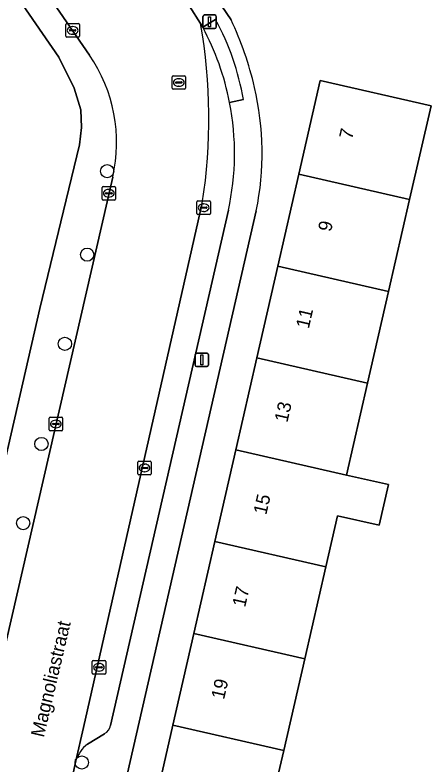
# Model space of a CAD drawing. Extents: x 161838 to 162344, y 381620 to 382160.
# Drawn here: x 162010.7 to 162041.6, y 381833 to 381888.5 of the extents above; entities that cross this region are included whole.
import ezdxf

# ---------------------------------------------------------------- set-up
doc = ezdxf.new("R2010")
doc.units = 0
for name, color, linetype in [('IMGEO_Boom', 7, 'Continuous'), ('IMGEO_Erf', 7, 'Continuous'), ('IMGEO_Kolk', 7, 'Continuous'), ('IMGEO_Lichtmast', 7, 'Continuous'), ('IMGEO_Openbare_ruimte_label', 7, 'Continuous'), ('IMGEO_Pand', 7, 'Continuous'), ('IMGEO_Pand_nummerreeks', 7, 'Continuous'), ('IMGEO_Parkeervlak_open', 7, 'Continuous'), ('IMGEO_Rijbaan_lokaal_open', 7, 'Continuous'), ('IMGEO_Rioolput', 7, 'Continuous'), ('IMGEO_Voetpad_open', 7, 'Continuous')]:
    doc.layers.add(name, color=color, linetype=linetype)

msp = doc.modelspace()

# ---------------------------------------------------------------- linework, layer by layer
at = {"layer": 'IMGEO_Boom'}
for centre in [(162017.568, 381876.981), (162016.085, 381870.797), (162014.435, 381864.191), (162012.694, 381856.78), (162011.346, 381850.92), (162015.68, 381833.194)]:
    msp.add_circle(centre, 0.489, dxfattribs=at)
at = {"layer": 'IMGEO_Erf'}
for points in [[(162044.506, 381902.893), (162038.103, 381912.325), (162031.902, 381908.035), (162035.987, 381902.228), (162035.997, 381902.214), (162040.096, 381896.387), (162035.051, 381892.839), (162030.962, 381889.96), (162026.851, 381895.799), (162022.827, 381901.517), (162027.887, 381905.012), (162025.75, 381908.052), (162017.248, 381902.136), (162026.737, 381888.194)], [(162012.585, 381866.816), (162015.506, 381878.919), (162015.663, 381880.219), (162015.619, 381881.528), (162015.122, 381883.128), (162013.985, 381885.418), (162004.242, 381899.525), (162004.132, 381899.684), (162000, 381905.666), (161996.322, 381910.989), (161992.438, 381908.312), (161993.899, 381906.192), (161989.645, 381903.259), (161986.432, 381900.785), (161982.8, 381897.739)], [(162020.838, 381828.998), (162022.427, 381835.95), (162023.982, 381842.752), (162025.536, 381849.551), (162027.091, 381856.352), (162028.646, 381863.153), (162030.2, 381869.953), (162031.755, 381876.754), (162033.343, 381883.7), (162041.551, 381881.824), (162039.963, 381874.877), (162038.408, 381868.076), (162036.853, 381861.276), (162035.298, 381854.475), (162038.4, 381853.766), (162037.712, 381850.756), (162034.61, 381851.466), (162033.744, 381847.675), (162032.189, 381840.874), (162030.634, 381834.073), (162030.159, 381831.996)], [(162028.599, 381874.037), (162018.413, 381829.502)], [(161993.909, 381784.124), (162000, 381811.259), (162006.057, 381838.422), (162012.585, 381866.816)]]:
    msp.add_lwpolyline(points, dxfattribs=at)
for centre, radius, start, end in [((162004.523, 381877.705), 24.566, 12.8867, 25.2752), ((162007.973, 381878.321), 21.066, 348.2677, 13.3482)]:
    msp.add_arc(centre, radius, start, end, dxfattribs=at)
at = {"layer": 'IMGEO_Kolk'}
for p, q in [((162014.581, 381887.9), (162015.433, 381887.9)), ((162014.506, 381886.974), (162014.506, 381887.826)), ((162014.765, 381887.394), (162014.765, 381887.406)), ((162015.203, 381887.357), (162014.805, 381887.357)), ((162014.808, 381887.443), (162015.206, 381887.443)), ((162014.994, 381887.68), (162015.019, 381887.68)), ((162015.249, 381887.406), (162015.249, 381887.394)), ((162015.507, 381887.826), (162015.507, 381886.974)), ((162015.433, 381886.9), (162014.581, 381886.9)), ((162015.017, 381887.12), (162014.992, 381887.12)), ((162017.183, 381874.916), (162017.183, 381875.768)), ((162017.258, 381875.842), (162018.11, 381875.842)), ((162017.671, 381875.622), (162017.696, 381875.622)), ((162018.184, 381875.768), (162018.184, 381874.916)), ((162017.442, 381875.336), (162017.442, 381875.348)), ((162017.88, 381875.299), (162017.482, 381875.299)), ((162017.485, 381875.385), (162017.883, 381875.385)), ((162017.926, 381875.348), (162017.926, 381875.336)), ((162018.11, 381874.842), (162017.258, 381874.842)), ((162017.694, 381875.062), (162017.669, 381875.062)), ((162024.204, 381873.848), (162024.204, 381874.7)), ((162024.279, 381874.774), (162025.131, 381874.774)), ((162024.692, 381874.554), (162024.717, 381874.554)), ((162025.205, 381874.7), (162025.205, 381873.848)), ((162024.463, 381874.268), (162024.463, 381874.28)), ((162024.901, 381874.231), (162024.503, 381874.231)), ((162024.506, 381874.317), (162024.904, 381874.317)), ((162024.715, 381873.994), (162024.69, 381873.994)), ((162024.947, 381874.28), (162024.947, 381874.268)), ((162025.131, 381873.774), (162024.279, 381873.774)), ((162013.266, 381857.832), (162013.266, 381858.684)), ((162013.341, 381858.758), (162014.193, 381858.758)), ((162013.754, 381858.538), (162013.779, 381858.538)), ((162014.267, 381858.684), (162014.267, 381857.832)), ((162013.525, 381858.252), (162013.525, 381858.264)), ((162013.963, 381858.215), (162013.565, 381858.215)), ((162013.568, 381858.301), (162013.966, 381858.301)), ((162013.777, 381857.978), (162013.752, 381857.978)), ((162014.009, 381858.264), (162014.009, 381858.252)), ((162014.193, 381857.758), (162013.341, 381857.758)), ((162019.827, 381854.576), (162019.827, 381855.428)), ((162019.902, 381855.502), (162020.754, 381855.502)), ((162020.315, 381855.282), (162020.34, 381855.282)), ((162020.828, 381855.428), (162020.828, 381854.576)), ((162020.086, 381854.996), (162020.086, 381855.008)), ((162020.524, 381854.959), (162020.126, 381854.959)), ((162020.129, 381855.045), (162020.527, 381855.045)), ((162020.338, 381854.722), (162020.313, 381854.722)), ((162020.57, 381855.008), (162020.57, 381854.996)), ((162020.754, 381854.502), (162019.902, 381854.502)), ((162016.451, 381839.817), (162016.451, 381840.669)), ((162016.526, 381840.743), (162017.378, 381840.743)), ((162017.452, 381840.669), (162017.452, 381839.817)), ((162016.71, 381840.237), (162016.71, 381840.249)), ((162017.148, 381840.2), (162016.75, 381840.2)), ((162016.753, 381840.286), (162017.151, 381840.286)), ((162016.939, 381840.523), (162016.964, 381840.523)), ((162017.194, 381840.249), (162017.194, 381840.237)), ((162017.378, 381839.743), (162016.526, 381839.743)), ((162016.962, 381839.963), (162016.937, 381839.963))]:
    msp.add_line(p, q, dxfattribs=at)
for points in [[(162014.581, 381887.9), (162015.433, 381887.9)], [(162014.506, 381886.974), (162014.506, 381887.826)], [(162015.507, 381887.826), (162015.507, 381886.974)], [(162015.433, 381886.9), (162014.581, 381886.9)], [(162017.183, 381874.916), (162017.183, 381875.768)], [(162017.258, 381875.842), (162018.11, 381875.842)], [(162018.184, 381875.768), (162018.184, 381874.916)], [(162018.11, 381874.842), (162017.258, 381874.842)], [(162024.204, 381873.848), (162024.204, 381874.7)], [(162024.279, 381874.774), (162025.131, 381874.774)], [(162025.205, 381874.7), (162025.205, 381873.848)], [(162025.131, 381873.774), (162024.279, 381873.774)], [(162013.266, 381857.832), (162013.266, 381858.684)], [(162013.341, 381858.758), (162014.193, 381858.758)], [(162014.267, 381858.684), (162014.267, 381857.832)], [(162014.193, 381857.758), (162013.341, 381857.758)], [(162019.827, 381854.576), (162019.827, 381855.428)], [(162019.902, 381855.502), (162020.754, 381855.502)], [(162020.828, 381855.428), (162020.828, 381854.576)], [(162020.754, 381854.502), (162019.902, 381854.502)], [(162016.451, 381839.817), (162016.451, 381840.669)], [(162016.526, 381840.743), (162017.378, 381840.743)], [(162017.452, 381840.669), (162017.452, 381839.817)], [(162017.378, 381839.743), (162016.526, 381839.743)]]:
    msp.add_lwpolyline(points, dxfattribs=at)
for centre, radius, start, end in [((162014.583, 381887.824), 0.0765, 91.552, 178.448), ((162014.583, 381887.824), 0.0765, 91.552, 178.448), ((162015.431, 381887.824), 0.0765, 1.552, 88.448), ((162015.431, 381887.824), 0.0765, 1.552, 88.448), ((162014.805, 381887.403), 0.0403, 85.8775, 175.7526), ((162014.802, 381887.393), 0.0366, 178.938, 274.7102), ((162015.206, 381887.4), 0.043, 264.8664, 352.4533), ((162015.21, 381887.405), 0.0386, 1.7309, 96.639), ((162014.583, 381886.976), 0.0765, 181.552, 268.448), ((162014.583, 381886.976), 0.0765, 181.552, 268.448), ((162015.431, 381886.976), 0.0765, 271.552, 358.448), ((162015.431, 381886.976), 0.0765, 271.552, 358.448), ((162017.26, 381875.766), 0.0765, 91.552, 178.448), ((162017.26, 381875.766), 0.0765, 91.552, 178.448), ((162018.108, 381875.766), 0.0765, 1.552, 88.448), ((162018.108, 381875.766), 0.0765, 1.552, 88.448), ((162017.482, 381875.345), 0.0403, 85.8775, 175.7526), ((162017.479, 381875.335), 0.0366, 178.938, 274.7102), ((162017.883, 381875.342), 0.043, 264.8664, 352.4533), ((162017.887, 381875.347), 0.0386, 1.7309, 96.639), ((162017.26, 381874.918), 0.0765, 181.552, 268.448), ((162017.26, 381874.918), 0.0765, 181.552, 268.448), ((162018.108, 381874.918), 0.0765, 271.552, 358.448), ((162018.108, 381874.918), 0.0765, 271.552, 358.448), ((162024.281, 381874.698), 0.0765, 91.552, 178.448), ((162024.281, 381874.698), 0.0765, 91.552, 178.448), ((162025.129, 381874.698), 0.0765, 1.552, 88.448), ((162025.129, 381874.698), 0.0765, 1.552, 88.448), ((162024.503, 381874.277), 0.0403, 85.8775, 175.7526), ((162024.5, 381874.267), 0.0366, 178.938, 274.7102), ((162024.904, 381874.274), 0.043, 264.8664, 352.4533), ((162024.908, 381874.279), 0.0386, 1.7309, 96.639), ((162024.281, 381873.85), 0.0765, 181.552, 268.448), ((162024.281, 381873.85), 0.0765, 181.552, 268.448), ((162025.129, 381873.85), 0.0765, 271.552, 358.448), ((162025.129, 381873.85), 0.0765, 271.552, 358.448), ((162013.343, 381858.682), 0.0765, 91.552, 178.448), ((162013.343, 381858.682), 0.0765, 91.552, 178.448), ((162014.191, 381858.682), 0.0765, 1.552, 88.448), ((162014.191, 381858.682), 0.0765, 1.552, 88.448), ((162013.565, 381858.261), 0.0403, 85.8775, 175.7526), ((162013.562, 381858.251), 0.0366, 178.938, 274.7102), ((162013.966, 381858.258), 0.043, 264.8664, 352.4533), ((162013.97, 381858.263), 0.0386, 1.7309, 96.639), ((162013.343, 381857.834), 0.0765, 181.552, 268.448), ((162013.343, 381857.834), 0.0765, 181.552, 268.448), ((162014.191, 381857.834), 0.0765, 271.552, 358.448), ((162014.191, 381857.834), 0.0765, 271.552, 358.448), ((162019.904, 381855.426), 0.0765, 91.552, 178.448), ((162019.904, 381855.426), 0.0765, 91.552, 178.448), ((162020.752, 381855.426), 0.0765, 1.552, 88.448), ((162020.752, 381855.426), 0.0765, 1.552, 88.448), ((162019.904, 381854.578), 0.0765, 181.552, 268.448), ((162019.904, 381854.578), 0.0765, 181.552, 268.448), ((162020.126, 381855.005), 0.0403, 85.8775, 175.7526), ((162020.123, 381854.995), 0.0366, 178.938, 274.7102), ((162020.527, 381855.002), 0.043, 264.8664, 352.4533), ((162020.531, 381855.007), 0.0386, 1.7309, 96.639), ((162020.752, 381854.578), 0.0765, 271.552, 358.448), ((162020.752, 381854.578), 0.0765, 271.552, 358.448), ((162016.528, 381840.667), 0.0765, 91.552, 178.448), ((162016.528, 381840.667), 0.0765, 91.552, 178.448), ((162017.376, 381840.667), 0.0765, 1.552, 88.448), ((162017.376, 381840.667), 0.0765, 1.552, 88.448), ((162016.75, 381840.246), 0.0403, 85.8775, 175.7526), ((162016.747, 381840.236), 0.0366, 178.938, 274.7102), ((162017.151, 381840.243), 0.043, 264.8664, 352.4533), ((162017.155, 381840.248), 0.0386, 1.7309, 96.639), ((162016.528, 381839.819), 0.0765, 181.552, 268.448), ((162016.528, 381839.819), 0.0765, 181.552, 268.448), ((162017.376, 381839.819), 0.0765, 271.552, 358.448), ((162017.376, 381839.819), 0.0765, 271.552, 358.448)]:
    msp.add_arc(centre, radius, start, end, dxfattribs=at)
for centre, major_axis, ratio, start_param, end_param in [((162014.993, 381887.4), (-0.387, 0.002), 0.722429, 4.712389, 7.853982), ((162015.018, 381887.4), (-0.39, 0.002), 0.717154, 1.570796, 4.712389), ((162017.67, 381875.342), (-0.387, 0.002), 0.722429, 4.712389, 7.853982), ((162017.695, 381875.342), (-0.39, 0.002), 0.717154, 1.570796, 4.712389), ((162024.691, 381874.274), (-0.387, 0.002), 0.722429, 4.712389, 7.853982), ((162024.716, 381874.274), (-0.39, 0.002), 0.717154, 1.570796, 4.712389), ((162013.753, 381858.258), (-0.387, 0.002), 0.722429, 4.712389, 7.853982), ((162013.778, 381858.258), (-0.39, 0.002), 0.717154, 1.570796, 4.712389), ((162020.314, 381855.002), (-0.387, 0.002), 0.722429, 4.712389, 7.853982), ((162020.339, 381855.002), (-0.39, 0.002), 0.717154, 1.570796, 4.712389), ((162016.938, 381840.243), (-0.387, 0.002), 0.722429, 4.712389, 7.853982), ((162016.963, 381840.243), (-0.39, 0.002), 0.717154, 1.570796, 4.712389)]:
    msp.add_ellipse(centre, major_axis=major_axis, ratio=ratio, start_param=start_param, end_param=end_param, dxfattribs=at)
at = {"layer": 'IMGEO_Lichtmast'}
for p, q in [((162024.656, 381887.642), (162024.656, 381888.442)), ((162024.656, 381888.442), (162024.656, 381887.642)), ((162024.756, 381888.542), (162025.546, 381888.542)), ((162025.546, 381888.542), (162024.756, 381888.542)), ((162025.646, 381888.442), (162025.646, 381887.642)), ((162025.646, 381887.642), (162025.646, 381888.442)), ((162025.546, 381887.542), (162024.756, 381887.542)), ((162024.756, 381887.542), (162025.546, 381887.542)), ((162024.068, 381862.612), (162024.068, 381863.412)), ((162024.068, 381863.412), (162024.068, 381862.612)), ((162024.168, 381863.512), (162024.958, 381863.512)), ((162024.958, 381863.512), (162024.168, 381863.512)), ((162025.058, 381863.412), (162025.058, 381862.612)), ((162025.058, 381862.612), (162025.058, 381863.412)), ((162024.958, 381862.512), (162024.168, 381862.512)), ((162024.168, 381862.512), (162024.958, 381862.512))]:
    msp.add_line(p, q, dxfattribs=at)
for points in [[(162025.076, 381888.417), (162025.226, 381888.417), (162025.226, 381887.667), (162025.076, 381887.667), (162025.076, 381888.417)], [(162024.488, 381863.387), (162024.638, 381863.387), (162024.638, 381862.637), (162024.488, 381862.637), (162024.488, 381863.387)]]:
    msp.add_lwpolyline(points, dxfattribs=at)
for centre, start, end in [((162024.756, 381888.442), 90, 180), ((162024.756, 381888.442), 90, 180), ((162025.546, 381888.442), 0, 90), ((162025.546, 381888.442), 360, 90), ((162024.756, 381887.642), 180, 270), ((162024.756, 381887.642), 180, 270), ((162025.546, 381887.642), 270, 0), ((162025.546, 381887.642), 270, 0), ((162024.168, 381863.412), 90, 180), ((162024.168, 381863.412), 90, 180), ((162024.958, 381863.412), 0, 90), ((162024.958, 381863.412), 360, 90), ((162024.168, 381862.612), 180, 270), ((162024.168, 381862.612), 180, 270), ((162024.958, 381862.612), 270, 0), ((162024.958, 381862.612), 270, 0)]:
    msp.add_arc(centre, 0.1, start, end, dxfattribs=at)
at = {"layer": 'IMGEO_Pand'}
for points in [[(162041.551, 381881.824), (162033.343, 381883.7), (162031.755, 381876.754), (162039.963, 381874.877)], [(162039.963, 381874.877), (162031.755, 381876.754), (162030.2, 381869.953), (162038.408, 381868.076)], [(162036.853, 381861.276), (162038.408, 381868.076), (162030.2, 381869.953), (162028.646, 381863.153)], [(162036.853, 381861.276), (162028.646, 381863.153), (162027.091, 381856.352), (162035.298, 381854.475)], [(162035.298, 381854.475), (162027.091, 381856.352), (162025.536, 381849.551), (162033.744, 381847.675), (162034.61, 381851.466), (162037.712, 381850.756), (162038.4, 381853.766)], [(162023.982, 381842.752), (162032.189, 381840.874), (162033.744, 381847.675), (162025.536, 381849.551)], [(162023.982, 381842.752), (162022.427, 381835.95), (162030.634, 381834.073), (162032.189, 381840.874)], [(162030.634, 381834.073), (162022.427, 381835.95), (162020.838, 381828.998), (162029.044, 381827.121), (162030.159, 381831.996)]]:
    msp.add_lwpolyline(points, close=True, dxfattribs=at)
at = {"layer": 'IMGEO_Parkeervlak_open'}
for points in [[(162024.636, 381887.632), (162024.48, 381887.904)], [(162024.61, 381874.62), (162015.803, 381835.784), (162015.231, 381833.328)], [(162017.81, 381835.936), (162026.538, 381874.098)], [(162016.095, 381834.555), (162017.368, 381835.328)]]:
    msp.add_lwpolyline(points, dxfattribs=at)
for centre, radius, start, end in [((161984.344, 381880.869), 40.748, 351.1791, 9.9423), ((162007.338, 381878.293), 19.658, 11.0456, 28.3649), ((162007.372, 381878.305), 19.623, 347.6189, 11.0281), ((162016.953, 381836.094), 0.871, 298.4354, 349.5323), ((162018.008, 381832.291), 2.964, 130.1844, 159.5125)]:
    msp.add_arc(centre, radius, start, end, dxfattribs=at)
at = {"layer": 'IMGEO_Rijbaan_lokaal_open'}
for points in [[(162024.48, 381887.904), (162023.67, 381889.204), (162018.077, 381897.245), (162014.832, 381902.075), (162010.266, 381908.536), (162005.472, 381915.32), (161992.276, 381934.334), (161991.704, 381935.158)], [(161984.055, 381932.119), (161985.7, 381929.725), (161995.982, 381914.769), (162005.739, 381900.791), (162016.258, 381885.569)], [(162017.975, 381876.532), (162010.118, 381842.239), (161997.168, 381785.034)], [(162011.439, 381816.796), (162014.767, 381831.142), (162015.231, 381833.328), (162015.803, 381835.784), (162024.61, 381874.62)]]:
    msp.add_lwpolyline(points, dxfattribs=at)
for centre, radius, start, end in [((161984.344, 381880.869), 40.748, 351.1791, 9.9423), ((162006.781, 381879.087), 11.482, 347.1445, 34.371)]:
    msp.add_arc(centre, radius, start, end, dxfattribs=at)
at = {"layer": 'IMGEO_Rioolput'}
for p, q in [((162022.37, 381883.118), (162022.37, 381883.97)), ((162022.445, 381884.044), (162023.297, 381884.044)), ((162023.371, 381883.97), (162023.371, 381883.118)), ((162022.629, 381883.538), (162022.629, 381883.55)), ((162023.067, 381883.501), (162022.669, 381883.501)), ((162022.672, 381883.587), (162023.07, 381883.587)), ((162022.858, 381883.824), (162022.883, 381883.824)), ((162023.113, 381883.55), (162023.113, 381883.538)), ((162023.297, 381883.044), (162022.445, 381883.044)), ((162022.881, 381883.264), (162022.856, 381883.264))]:
    msp.add_line(p, q, dxfattribs=at)
for points in [[(162022.37, 381883.118), (162022.37, 381883.97)], [(162022.445, 381884.044), (162023.297, 381884.044)], [(162023.371, 381883.97), (162023.371, 381883.118)], [(162023.297, 381883.044), (162022.445, 381883.044)]]:
    msp.add_lwpolyline(points, dxfattribs=at)
for centre, radius, start, end in [((162022.447, 381883.968), 0.0765, 91.552, 178.448), ((162022.447, 381883.968), 0.0765, 91.552, 178.448), ((162023.295, 381883.968), 0.0765, 1.552, 88.448), ((162023.295, 381883.968), 0.0765, 1.552, 88.448), ((162022.669, 381883.547), 0.0403, 85.8775, 175.7526), ((162022.666, 381883.537), 0.0366, 178.938, 274.7102), ((162023.07, 381883.544), 0.043, 264.8664, 352.4533), ((162023.074, 381883.549), 0.0386, 1.7309, 96.639), ((162022.447, 381883.12), 0.0765, 181.552, 268.448), ((162022.447, 381883.12), 0.0765, 181.552, 268.448), ((162023.295, 381883.12), 0.0765, 271.552, 358.448), ((162023.295, 381883.12), 0.0765, 271.552, 358.448)]:
    msp.add_arc(centre, radius, start, end, dxfattribs=at)
for centre, major_axis, ratio, start_param, end_param in [((162022.857, 381883.544), (-0.387, 0.002), 0.722429, 4.712389, 7.853982), ((162022.882, 381883.544), (-0.39, 0.002), 0.717154, 1.570796, 4.712389)]:
    msp.add_ellipse(centre, major_axis=major_axis, ratio=ratio, start_param=start_param, end_param=end_param, dxfattribs=at)
at = {"layer": 'IMGEO_Voetpad_open'}
for points in [[(161992.276, 381934.334), (162005.472, 381915.32), (162010.266, 381908.536), (162014.832, 381902.075), (162015.58, 381902.649), (162018.946, 381897.86), (162018.077, 381897.245), (162023.67, 381889.204), (162024.48, 381887.904), (162024.636, 381887.632), (162025.594, 381888.196)], [(162026.737, 381888.194), (162017.248, 381902.136), (162015.873, 381904.079), (162014.227, 381906.459), (162012.533, 381908.931), (162009.099, 381913.886), (162005.116, 381919.57)], [(162016.258, 381885.569), (162005.739, 381900.791), (162004.132, 381899.684), (162004.242, 381899.525), (162013.985, 381885.418), (162015.122, 381883.128), (162015.619, 381881.528), (162015.663, 381880.219), (162015.506, 381878.919), (162012.585, 381866.816), (162006.057, 381838.422), (162000, 381811.259), (161993.909, 381784.124)], [(162025.594, 381888.196), (162024.636, 381887.632)], [(162026.632, 381882.059), (162027.652, 381882.274)], [(162027.652, 381882.274), (162026.632, 381882.059)], [(162010.118, 381842.239), (162017.975, 381876.532)], [(162017.531, 381825.6), (162018.413, 381829.502), (162028.599, 381874.037)], [(162026.538, 381874.098), (162017.81, 381835.936)], [(162017.368, 381835.328), (162016.095, 381834.555)], [(162015.231, 381833.328), (162014.767, 381831.142)]]:
    msp.add_lwpolyline(points, dxfattribs=at)
for centre, radius, start, end in [((162008.915, 381879.081), 19.007, 9.6706, 28.6559), ((162008.915, 381879.081), 19.007, 9.6706, 28.6559), ((162004.523, 381877.705), 24.566, 12.8867, 25.2752), ((162007.338, 381878.293), 19.658, 11.0456, 28.3649), ((162006.781, 381879.087), 11.482, 347.1445, 34.371), ((162007.973, 381878.321), 21.066, 348.2677, 13.3482), ((162007.372, 381878.305), 19.623, 347.6189, 11.0281), ((162016.953, 381836.094), 0.871, 298.4354, 349.5323), ((162018.008, 381832.291), 2.964, 130.1844, 159.5125)]:
    msp.add_arc(centre, radius, start, end, dxfattribs=at)

# ---------------------------------------------------------------- texts
at = {"layer": 'IMGEO_Openbare_ruimte_label'}
msp.add_text('Magnoliastraat', height=1, rotation=76.8251, dxfattribs=at).set_placement((162012.869, 381835.003))
at = {"layer": 'IMGEO_Pand_nummerreeks'}
for s, rotation, p in [('7', 77.1233, (162035.698, 381879.282)), ('9', 77.1233, (162034.134, 381872.444)), ('11', 77.1233, (162032.494, 381865.269)), ('13', 77.1233, (162030.906, 381858.32)), ('15', 77.1258, (162029.343, 381851.482)), ('17', 77.1233, (162027.78, 381844.644)), ('19', 77.1233, (162026.217, 381837.806))]:
    msp.add_text(s, height=1, rotation=rotation, dxfattribs=at).set_placement(p)

doc.saveas('drawing.dxf')
